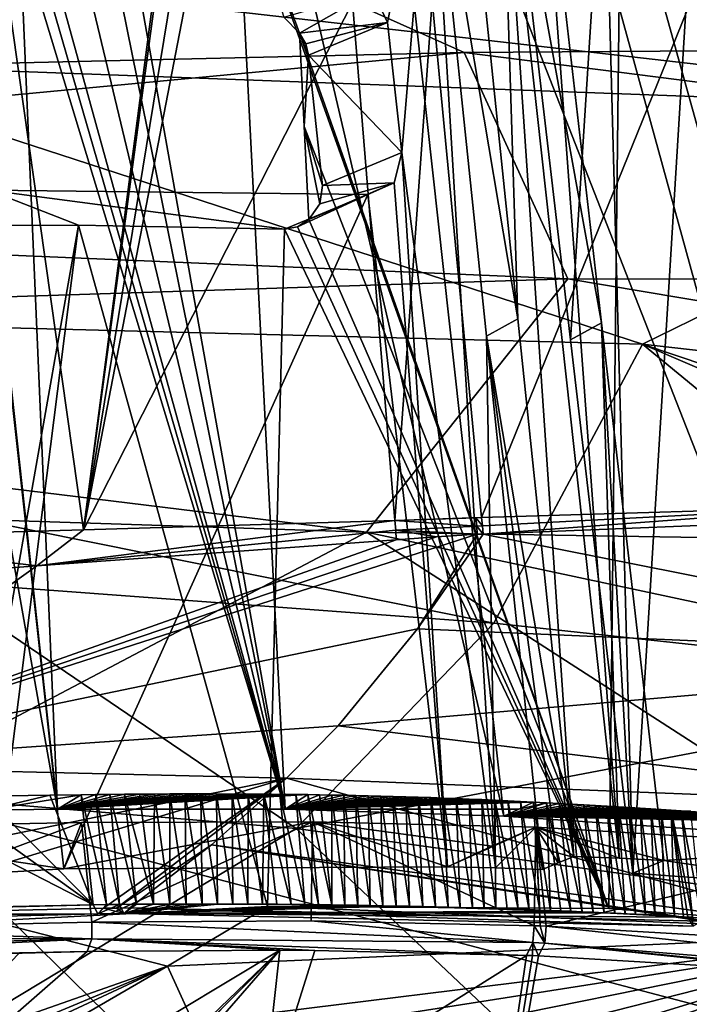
# Model space of a CAD drawing. Header units: metres. Extents: x -147 to 294, y -23 to 81.
# Tile 648 of 656: x 265.6 to 273.05, y 32.37 to 43.32. Entities that reach past the tile are written whole.
import ezdxf

# ---------------------------------------------------------------- set-up
doc = ezdxf.new("R2010")
doc.units = ezdxf.units.M
doc.layers.add('solid_AVA_153', color=7, linetype='CONTINUOUS')

msp = doc.modelspace()

# ---------------------------------------------------------------- linework, layer by layer
at = {"layer": 'solid_AVA_153'}
for points in [[(266.310303, 37.645092, 159.771027), (263.211609, 37.555195, 157.723022), (264.667938, 49.223736, 161.838577)], [(266.310303, 37.645092, 159.771027), (264.667938, 49.223736, 161.838577), (267.832428, 49.266083, 163.583679)], [(266.310303, 37.645092, 159.771027), (268.556244, 49.270004, 163.939896), (269.301392, 43.513416, 162.848495)], [(266.310303, 37.645092, 159.771027), (268.214508, 49.269398, 163.773636), (268.556244, 49.270004, 163.939896)], [(266.310303, 37.645092, 159.771027), (267.876953, 49.26672, 163.606064), (268.214508, 49.269398, 163.773636)], [(266.310303, 37.645092, 159.771027), (267.832428, 49.266083, 163.583679), (267.876953, 49.26672, 163.606064)], [(270.736511, 37.781895, 162.284332), (270.18692, 43.529709, 163.308929), (275.351349, 49.173313, 168.107849)], [(274.948761, 37.909939, 164.90831), (270.736511, 37.781895, 162.284332), (275.351349, 49.173313, 168.107849)], [(263.630219, 47.996777, 165.507172), (266.022217, 34.538788, 162.657822), (264.54776, 47.95269, 165.954849)], [(263.630219, 47.996777, 165.507172), (265.229584, 34.527634, 162.256561), (266.022217, 34.538788, 162.657822)], [(265.6008, 44.269699, 165.378098), (264.54776, 47.95269, 165.954849), (266.022217, 34.538788, 162.657822)], [(266.177155, 47.875252, 166.78244), (266.565613, 44.351818, 165.917023), (268.553253, 34.538704, 164.01767)], [(267.871155, 47.791943, 167.734863), (266.177155, 47.875252, 166.78244), (268.553253, 34.538704, 164.01767)], [(267.871155, 47.791943, 167.734863), (268.553253, 34.538704, 164.01767), (270.983368, 34.461765, 165.508682)], [(267.871155, 47.791943, 167.734863), (270.983368, 34.461765, 165.508682), (269.521637, 47.702869, 168.758911)], [(269.521637, 47.702869, 168.758911), (270.983368, 34.461765, 165.508682), (274.808044, 34.199722, 168.30542)], [(271.128357, 47.602367, 169.855011), (269.521637, 47.702869, 168.758911), (274.808044, 34.199722, 168.30542)], [(272.65274, 47.488773, 170.997635), (271.128357, 47.602367, 169.855011), (274.808044, 34.199722, 168.30542)], [(273.172272, 47.411774, 171.40036), (272.65274, 47.488773, 170.997635), (274.808044, 34.199722, 168.30542)], [(271.141296, 39.992313, 168.276978), (270.170471, 45.737835, 170.205109), (270.520996, 45.974617, 169.75853)], [(271.141296, 39.992313, 168.276978), (270.520996, 45.974617, 169.75853), (270.952148, 45.953449, 170.038574)], [(270.952148, 45.953449, 170.038574), (272.264862, 33.991531, 167.123489), (271.761444, 34.011093, 166.795746)], [(270.952148, 45.953449, 170.038574), (271.379028, 45.930336, 170.324921), (272.264862, 33.991531, 167.123489)], [(270.952148, 45.953449, 170.038574), (271.761444, 34.011093, 166.795746), (271.141296, 39.992313, 168.276978)], [(272.071075, 39.948265, 168.892075), (271.379028, 45.930336, 170.324921), (271.030243, 45.693775, 170.771347)], [(272.071075, 39.948265, 168.892075), (272.264862, 33.991531, 167.123489), (271.379028, 45.930336, 170.324921)], [(269.525848, 43.637554, 169.138153), (270.170471, 45.737835, 170.205109), (269.689667, 43.291874, 169.129852)], [(269.85025, 41.843334, 168.774719), (269.689667, 43.291874, 169.129852), (270.170471, 45.737835, 170.205109)], [(270.889282, 33.883915, 166.919449), (269.85025, 41.843334, 168.774719), (270.170471, 45.737835, 170.205109)], [(270.792542, 39.802109, 168.726212), (270.889282, 33.883915, 166.919449), (270.170471, 45.737835, 170.205109)], [(271.141296, 39.992313, 168.276978), (270.792542, 39.802109, 168.726212), (270.170471, 45.737835, 170.205109)], [(271.723541, 39.758347, 169.340759), (271.030243, 45.693775, 170.771347), (272.098511, 45.626228, 171.528748)], [(272.071075, 39.948265, 168.892075), (271.030243, 45.693775, 170.771347), (271.723541, 39.758347, 169.340759)], [(272.416687, 33.824039, 167.910492), (271.723541, 39.758347, 169.340759), (272.098511, 45.626228, 171.528748)], [(272.416687, 33.824039, 167.910492), (272.098511, 45.626228, 171.528748), (273.136261, 45.545933, 172.326263)], [(273.136261, 45.545933, 172.326263), (272.283264, 45.197777, 173.432587), (273.849609, 42.532215, 173.991501)], [(274.965179, 33.644421, 169.83902), (272.416687, 33.824039, 167.910492), (273.136261, 45.545933, 172.326263)], [(267.885101, 45.441193, 170.46019), (268.711517, 43.171074, 170.313736), (272.150116, 33.432331, 169.83522)], [(272.283264, 45.197777, 173.432587), (267.885101, 45.441193, 170.46019), (272.150116, 33.432331, 169.83522)], [(267.885101, 45.441193, 170.46019), (268.53714, 43.350666, 170.259659), (268.711517, 43.171074, 170.313736)], [(266.098907, 44.949997, 198.096558), (281.537689, 45.22858, 186.588943), (287.445221, 43.073013, 198.27449)], [(272.283264, 45.197777, 173.432587), (272.150116, 33.432331, 169.83522), (275.6297, 33.166115, 172.773361)], [(273.849609, 42.532215, 173.991501), (272.283264, 45.197777, 173.432587), (275.6297, 33.166115, 172.773361)], [(251.412384, 42.512848, 211.586624), (248.56813, 43.452839, 206.372086), (266.098907, 44.949997, 198.096558)], [(251.412384, 42.512848, 211.586624), (266.098907, 44.949997, 198.096558), (270.543976, 42.956482, 208.452499)], [(270.543976, 42.956482, 208.452499), (266.098907, 44.949997, 198.096558), (287.445221, 43.073013, 198.27449)], [(265.6008, 44.269699, 165.378098), (266.022217, 34.538788, 162.657822), (268.553253, 34.538704, 164.01767)], [(265.734009, 44.267395, 165.446899), (265.6008, 44.269699, 165.378098), (268.553253, 34.538704, 164.01767)], [(265.866974, 44.26506, 165.51564), (265.734009, 44.267395, 165.446899), (268.553253, 34.538704, 164.01767)], [(266.214081, 44.308754, 165.712875), (265.866974, 44.26506, 165.51564), (268.553253, 34.538704, 164.01767)], [(266.565613, 44.351818, 165.917023), (266.214081, 44.308754, 165.712875), (268.553253, 34.538704, 164.01767)], [(262.637695, 44.027897, 212.690796), (262.897858, 42.845745, 217.597046), (277.791718, 42.292648, 217.098328)], [(277.445648, 43.65794, 211.315964), (262.637695, 44.027897, 212.690796), (277.791718, 42.292648, 217.098328)], [(269.525848, 43.637554, 169.138153), (268.711517, 43.171074, 170.313736), (268.53714, 43.350666, 170.259659)], [(269.525848, 43.637554, 169.138153), (269.689667, 43.291874, 169.129852), (268.711517, 43.171074, 170.313736)], [(266.310303, 37.645092, 159.771027), (269.301392, 43.513416, 162.848495), (269.770874, 37.749084, 161.761917)], [(269.770874, 37.749084, 161.761917), (269.301392, 43.513416, 162.848495), (270.18692, 43.529709, 163.308929)], [(269.770874, 37.749084, 161.761917), (270.18692, 43.529709, 163.308929), (270.736511, 37.781895, 162.284332)], [(268.780212, 43.054535, 170.297958), (268.711517, 43.171074, 170.313736), (269.689667, 43.291874, 169.129852)], [(268.780212, 43.054535, 170.297958), (269.689667, 43.291874, 169.129852), (268.812653, 42.928055, 170.271927)], [(268.812653, 42.928055, 170.271927), (269.689667, 43.291874, 169.129852), (269.85025, 41.843334, 168.774719)], [(268.711517, 43.171074, 170.313736), (268.763, 42.133595, 170.054932), (272.150116, 33.432331, 169.83522)], [(268.812653, 42.928055, 170.271927), (268.763, 42.133595, 170.054932), (268.711517, 43.171074, 170.313736)], [(268.780212, 43.054535, 170.297958), (268.812653, 42.928055, 170.271927), (268.711517, 43.171074, 170.313736)], [(270.543976, 42.956482, 208.452499), (287.445221, 43.073013, 198.27449), (290.450378, 40.424461, 210.748306)], [(252.491058, 41.252453, 217.367004), (251.412384, 42.512848, 211.586624), (270.543976, 42.956482, 208.452499)], [(252.491058, 41.252453, 217.367004), (270.543976, 42.956482, 208.452499), (271.697113, 40.438423, 219.5569)], [(271.697113, 40.438423, 219.5569), (270.543976, 42.956482, 208.452499), (290.450378, 40.424461, 210.748306)], [(262.897858, 42.845745, 217.597046), (252.940598, 40.216789, 227.100388), (272.52478, 39.712151, 228.336533)], [(277.791718, 42.292648, 217.098328), (262.897858, 42.845745, 217.597046), (272.52478, 39.712151, 228.336533)], [(268.965515, 41.476315, 169.926849), (268.763, 42.133595, 170.054932), (268.812653, 42.928055, 170.271927)], [(268.965515, 41.476315, 169.926849), (268.812653, 42.928055, 170.271927), (269.85025, 41.843334, 168.774719)], [(277.791718, 42.292648, 217.098328), (272.52478, 39.712151, 228.336533), (292.013855, 37.500858, 230.399857)], [(268.763, 42.133595, 170.054932), (268.814392, 41.097034, 169.796356), (272.150116, 33.432331, 169.83522)], [(268.938232, 41.273758, 169.868439), (268.814392, 41.097034, 169.796356), (268.763, 42.133595, 170.054932)], [(268.938232, 41.273758, 169.868439), (268.763, 42.133595, 170.054932), (268.965515, 41.476315, 169.926849)], [(268.965515, 41.476315, 169.926849), (269.85025, 41.843334, 168.774719), (269.762482, 41.507389, 168.616043)], [(269.762482, 41.507389, 168.616043), (269.85025, 41.843334, 168.774719), (270.357941, 33.896667, 166.600418)], [(270.889282, 33.883915, 166.919449), (270.357941, 33.896667, 166.600418), (269.85025, 41.843334, 168.774719)], [(265.254761, 41.425621, 166.322861), (266.090851, 33.8741, 164.468353), (261.622437, 33.615761, 162.945496)], [(265.254761, 41.425621, 166.322861), (263.878601, 41.024368, 167.401306), (266.255219, 41.034382, 168.412003)], [(265.254761, 41.425621, 166.322861), (269.471039, 41.375759, 168.400391), (266.090851, 33.8741, 164.468353)], [(265.254761, 41.425621, 166.322861), (266.255219, 41.034382, 168.412003), (268.544037, 40.991222, 169.607498)], [(265.254761, 41.425621, 166.322861), (268.544037, 40.991222, 169.607498), (269.471039, 41.375759, 168.400391)], [(269.471039, 41.375759, 168.400391), (268.814392, 41.097034, 169.796356), (269.762482, 41.507389, 168.616043)], [(268.938232, 41.273758, 169.868439), (269.762482, 41.507389, 168.616043), (268.814392, 41.097034, 169.796356)], [(268.938232, 41.273758, 169.868439), (268.965515, 41.476315, 169.926849), (269.762482, 41.507389, 168.616043)], [(269.471039, 41.375759, 168.400391), (269.762482, 41.507389, 168.616043), (270.357941, 33.896667, 166.600418)], [(269.471039, 41.375759, 168.400391), (270.357941, 33.896667, 166.600418), (266.090851, 33.8741, 164.468353)], [(269.471039, 41.375759, 168.400391), (268.544037, 40.991222, 169.607498), (268.691101, 41.016041, 169.700623)], [(269.471039, 41.375759, 168.400391), (268.691101, 41.016041, 169.700623), (268.814392, 41.097034, 169.796356)], [(251.698578, 39.795033, 223.147369), (252.491058, 41.252453, 217.367004), (271.697113, 40.438423, 219.5569)], [(268.814392, 41.097034, 169.796356), (268.691101, 41.016041, 169.700623), (272.150116, 33.432331, 169.83522)], [(266.255219, 41.034382, 168.412003), (263.878601, 41.024368, 167.401306), (265.100067, 34.508675, 166.189301)], [(266.255219, 41.034382, 168.412003), (265.100067, 34.508675, 166.189301), (265.272156, 33.295189, 165.94281)], [(266.255219, 41.034382, 168.412003), (265.272156, 33.295189, 165.94281), (268.355988, 33.456051, 167.427063)], [(268.544037, 40.991222, 169.607498), (266.255219, 41.034382, 168.412003), (268.355988, 33.456051, 167.427063)], [(268.544037, 40.991222, 169.607498), (268.355988, 33.456051, 167.427063), (272.150116, 33.432331, 169.83522)], [(268.691101, 41.016041, 169.700623), (268.544037, 40.991222, 169.607498), (272.150116, 33.432331, 169.83522)], [(251.698578, 39.795033, 223.147369), (271.697113, 40.438423, 219.5569), (269.455597, 37.62022, 230.420212)], [(269.455597, 37.62022, 230.420212), (271.697113, 40.438423, 219.5569), (290.434509, 37.287048, 223.940506)], [(271.697113, 40.438423, 219.5569), (290.450378, 40.424461, 210.748306), (290.434509, 37.287048, 223.940506)], [(252.940598, 40.216789, 227.100388), (264.626526, 37.07069, 238.026199), (270.873413, 36.605713, 239.222397)], [(272.52478, 39.712151, 228.336533), (252.940598, 40.216789, 227.100388), (270.873413, 36.605713, 239.222397)], [(271.141296, 39.992313, 168.276978), (271.761444, 34.011093, 166.795746), (270.792542, 39.802109, 168.726212)], [(272.071075, 39.948265, 168.892075), (271.723541, 39.758347, 169.340759), (272.416687, 33.824039, 167.910492)], [(272.071075, 39.948265, 168.892075), (272.416687, 33.824039, 167.910492), (272.762909, 33.967567, 167.45961)], [(272.071075, 39.948265, 168.892075), (272.762909, 33.967567, 167.45961), (272.264862, 33.991531, 167.123489)], [(249.112534, 38.283241, 228.361938), (251.698578, 39.795033, 223.147369), (269.455597, 37.62022, 230.420212)], [(270.792542, 39.802109, 168.726212), (271.41452, 33.867214, 167.247559), (270.889282, 33.883915, 166.919449)], [(271.587982, 33.939156, 167.021652), (271.41452, 33.867214, 167.247559), (270.792542, 39.802109, 168.726212)], [(271.587982, 33.939156, 167.021652), (270.792542, 39.802109, 168.726212), (271.761444, 34.011093, 166.795746)], [(272.52478, 39.712151, 228.336533), (270.873413, 36.605713, 239.222397), (277.120209, 35.933746, 240.640335)], [(272.52478, 39.712151, 228.336533), (277.120209, 35.933746, 240.640335), (283.359528, 35.053459, 242.280502)], [(272.52478, 39.712151, 228.336533), (283.359528, 35.053459, 242.280502), (289.587585, 33.963116, 244.144104)], [(272.52478, 39.712151, 228.336533), (289.587585, 33.963116, 244.144104), (292.013855, 37.500858, 230.399857)], [(249.112534, 38.283241, 228.361938), (269.455597, 37.62022, 230.420212), (264.019104, 34.753017, 240.074326)], [(270.746582, 37.690823, 162.27446), (270.736511, 37.781895, 162.284332), (274.948761, 37.909939, 164.90831)], [(270.746582, 37.690823, 162.27446), (274.948761, 37.909939, 164.90831), (270.753052, 37.598976, 162.271378)], [(270.753052, 37.598976, 162.271378), (274.948761, 37.909939, 164.90831), (275.172516, 37.773861, 165.049515)], [(266.310303, 37.645092, 159.771027), (269.770874, 37.749084, 161.761917), (265.79071, 37.243969, 159.438339)], [(269.781189, 37.642761, 161.750275), (265.79071, 37.243969, 159.438339), (269.770874, 37.749084, 161.761917)], [(270.216644, 37.764019, 162.004425), (269.770874, 37.749084, 161.761917), (270.736511, 37.781895, 162.284332)], [(269.770874, 37.749084, 161.761917), (270.673279, 37.779209, 162.250336), (270.682098, 37.687996, 162.239792)], [(270.216644, 37.764019, 162.004425), (270.673279, 37.779209, 162.250336), (269.770874, 37.749084, 161.761917)], [(269.781189, 37.642761, 161.750275), (269.770874, 37.749084, 161.761917), (270.682098, 37.687996, 162.239792)], [(269.781189, 37.642761, 161.750275), (270.682098, 37.687996, 162.239792), (270.687347, 37.595978, 162.236038)], [(270.216644, 37.764019, 162.004425), (270.736511, 37.781895, 162.284332), (270.673279, 37.779209, 162.250336)], [(270.673279, 37.779209, 162.250336), (270.736511, 37.781895, 162.284332), (270.746582, 37.690823, 162.27446)], [(270.682098, 37.687996, 162.239792), (270.673279, 37.779209, 162.250336), (270.746582, 37.690823, 162.27446)], [(270.682098, 37.687996, 162.239792), (270.746582, 37.690823, 162.27446), (270.753052, 37.598976, 162.271378)], [(270.682098, 37.687996, 162.239792), (270.753052, 37.598976, 162.271378), (270.687347, 37.595978, 162.236038)], [(270.753052, 37.598976, 162.271378), (275.172516, 37.773861, 165.049515), (277.745636, 36.209484, 167.23291)], [(270.687347, 37.595978, 162.236038), (270.024719, 36.543388, 161.954956), (262.695007, 35.024624, 158.345932)], [(270.2341, 37.56596, 161.991531), (270.687347, 37.595978, 162.236038), (262.695007, 35.024624, 158.345932)], [(266.310303, 37.645092, 159.771027), (265.79071, 37.243969, 159.438339), (263.211609, 37.555195, 157.723022)], [(264.019104, 34.753017, 240.074326), (269.455597, 37.62022, 230.420212), (280.698456, 30.365997, 248.744644)], [(269.781189, 37.642761, 161.750275), (269.787109, 37.535503, 161.748123), (265.79071, 37.243969, 159.438339)], [(269.455597, 37.62022, 230.420212), (290.434509, 37.287048, 223.940506), (287.130859, 33.843777, 236.962982)], [(269.455597, 37.62022, 230.420212), (287.130859, 33.843777, 236.962982), (280.698456, 30.365997, 248.744644)], [(269.781189, 37.642761, 161.750275), (270.687347, 37.595978, 162.236038), (270.2341, 37.56596, 161.991531)], [(269.781189, 37.642761, 161.750275), (270.2341, 37.56596, 161.991531), (269.787109, 37.535503, 161.748123)], [(270.753052, 37.598976, 162.271378), (270.024719, 36.543388, 161.954956), (270.687347, 37.595978, 162.236038)], [(270.753052, 37.598976, 162.271378), (277.745636, 36.209484, 167.23291), (270.024719, 36.543388, 161.954956)], [(263.211609, 37.555195, 157.723022), (265.79071, 37.243969, 159.438339), (262.164459, 36.96299, 156.98555)], [(269.787109, 37.535503, 161.748123), (270.2341, 37.56596, 161.991531), (262.695007, 35.024624, 158.345932)], [(265.79071, 37.243969, 159.438339), (269.787109, 37.535503, 161.748123), (262.695007, 35.024624, 158.345932)], [(262.164459, 36.96299, 156.98555), (265.79071, 37.243969, 159.438339), (262.695007, 35.024624, 158.345932)], [(264.626526, 37.07069, 238.026199), (259.963379, 35.053902, 244.19957), (268.675964, 34.322361, 246.513168)], [(270.873413, 36.605713, 239.222397), (264.626526, 37.07069, 238.026199), (268.675964, 34.322361, 246.513168)], [(277.120209, 35.933746, 240.640335), (270.873413, 36.605713, 239.222397), (268.675964, 34.322361, 246.513168)], [(270.024719, 36.543388, 161.954956), (269.141144, 35.463627, 161.797852), (262.695007, 35.024624, 158.345932)], [(277.745636, 36.209484, 167.23291), (269.141144, 35.463627, 161.797852), (270.024719, 36.543388, 161.954956)], [(277.745636, 36.209484, 167.23291), (276.427643, 34.571594, 166.94696), (269.141144, 35.463627, 161.797852)], [(277.120209, 35.933746, 240.640335), (268.675964, 34.322361, 246.513168), (277.368591, 33.119064, 249.48793)], [(269.141144, 35.463627, 161.797852), (268.56781, 34.882168, 161.757584), (262.695007, 35.024624, 158.345932)], [(276.427643, 34.571594, 166.94696), (268.56781, 34.882168, 161.757584), (269.141144, 35.463627, 161.797852)], [(268.675964, 34.322361, 246.513168), (259.963379, 35.053902, 244.19957), (264.808655, 31.988541, 253.197067)], [(262.695007, 35.024624, 158.345932), (268.56781, 34.882168, 161.757584), (260.737396, 33.281338, 158.398697)], [(268.56781, 34.882168, 161.757584), (263.549347, 33.365528, 160.039902), (260.737396, 33.281338, 158.398697)], [(268.56781, 34.882168, 161.757584), (266.532288, 33.43507, 161.596832), (263.549347, 33.365528, 160.039902)], [(268.56781, 34.882168, 161.757584), (266.677551, 33.437508, 161.670013), (266.532288, 33.43507, 161.596832)], [(268.56781, 34.882168, 161.757584), (267.731262, 34.139324, 161.738846), (266.677551, 33.437508, 161.670013)], [(274.697998, 33.19257, 166.740173), (267.731262, 34.139324, 161.738846), (268.56781, 34.882168, 161.757584)], [(276.427643, 34.571594, 166.94696), (274.697998, 33.19257, 166.740173), (268.56781, 34.882168, 161.757584)], [(255.872147, 32.092327, 247.658936), (264.019104, 34.753017, 240.074326), (271.789124, 27.141289, 258.364349)], [(264.019104, 34.753017, 240.074326), (280.698456, 30.365997, 248.744644), (271.789124, 27.141289, 258.364349)], [(263.391235, 33.409111, 160.238235), (266.418304, 33.475216, 161.822052), (264.095612, 34.663628, 160.995499)], [(264.095612, 34.663628, 160.995499), (266.418304, 33.475216, 161.822052), (264.736145, 34.675198, 161.332428)], [(264.736145, 34.675198, 161.332428), (266.418304, 33.475216, 161.822052), (265.21228, 34.683167, 161.578903)], [(265.21228, 34.683167, 161.578903), (266.418304, 33.475216, 161.822052), (265.936493, 34.694199, 161.948044)], [(265.21228, 34.683167, 161.578903), (265.936493, 34.694199, 161.948044), (265.229584, 34.527634, 162.256561)], [(265.229584, 34.527634, 162.256561), (266.284119, 34.699005, 162.123062), (266.022217, 34.538788, 162.657822)], [(265.936493, 34.694199, 161.948044), (266.284119, 34.699005, 162.123062), (265.229584, 34.527634, 162.256561)], [(265.936493, 34.694199, 161.948044), (266.418304, 33.475216, 161.822052), (266.284119, 34.699005, 162.123062)], [(267.613739, 34.707516, 162.813858), (267.788086, 34.707218, 162.908096), (266.022217, 34.538788, 162.657822)], [(267.440826, 34.707481, 162.721268), (267.613739, 34.707516, 162.813858), (266.022217, 34.538788, 162.657822)], [(267.269562, 34.707127, 162.630371), (267.440826, 34.707481, 162.721268), (266.022217, 34.538788, 162.657822)], [(267.788086, 34.707218, 162.908096), (267.963531, 34.706596, 163.003815), (266.022217, 34.538788, 162.657822)], [(267.100067, 34.706463, 162.541229), (267.269562, 34.707127, 162.630371), (266.022217, 34.538788, 162.657822)], [(267.963531, 34.706596, 163.003815), (268.139313, 34.705692, 163.100632), (266.022217, 34.538788, 162.657822)], [(266.932465, 34.705505, 162.453873), (267.100067, 34.706463, 162.541229), (266.022217, 34.538788, 162.657822)], [(268.139313, 34.705692, 163.100632), (268.315643, 34.704468, 163.198669), (266.022217, 34.538788, 162.657822)], [(266.766937, 34.704269, 162.368332), (266.932465, 34.705505, 162.453873), (266.022217, 34.538788, 162.657822)], [(268.315643, 34.704468, 163.198669), (268.492706, 34.702892, 163.298065), (266.022217, 34.538788, 162.657822)], [(266.603638, 34.702763, 162.284668), (266.766937, 34.704269, 162.368332), (266.022217, 34.538788, 162.657822)], [(268.492706, 34.702892, 163.298065), (268.670837, 34.700924, 163.398987), (266.022217, 34.538788, 162.657822)], [(266.442627, 34.701004, 162.202896), (266.603638, 34.702763, 162.284668), (266.022217, 34.538788, 162.657822)], [(266.442627, 34.701004, 162.202896), (266.022217, 34.538788, 162.657822), (266.284119, 34.699005, 162.123062)], [(268.670837, 34.700924, 163.398987), (268.802856, 34.699203, 163.474426), (266.022217, 34.538788, 162.657822)], [(268.802856, 34.699203, 163.474426), (268.553253, 34.538704, 164.01767), (266.022217, 34.538788, 162.657822)], [(266.563782, 33.477531, 161.895447), (266.442627, 34.701004, 162.202896), (266.284119, 34.699005, 162.123062)], [(266.418304, 33.475216, 161.822052), (266.563782, 33.477531, 161.895447), (266.284119, 34.699005, 162.123062)], [(266.709015, 33.478992, 161.969086), (266.603638, 34.702763, 162.284668), (266.442627, 34.701004, 162.202896)], [(266.563782, 33.477531, 161.895447), (266.709015, 33.478992, 161.969086), (266.442627, 34.701004, 162.202896)], [(266.899963, 33.480244, 162.066666), (266.766937, 34.704269, 162.368332), (266.603638, 34.702763, 162.284668)], [(266.709015, 33.478992, 161.969086), (266.899963, 33.480244, 162.066666), (266.603638, 34.702763, 162.284668)], [(267.08728, 33.481182, 162.163361), (266.932465, 34.705505, 162.453873), (266.766937, 34.704269, 162.368332)], [(266.899963, 33.480244, 162.066666), (267.08728, 33.481182, 162.163361), (266.766937, 34.704269, 162.368332)], [(267.08728, 33.481182, 162.163361), (267.100067, 34.706463, 162.541229), (266.932465, 34.705505, 162.453873)], [(267.08728, 33.481182, 162.163361), (267.270996, 33.481823, 162.259186), (267.100067, 34.706463, 162.541229)], [(267.270996, 33.481823, 162.259186), (267.269562, 34.707127, 162.630371), (267.100067, 34.706463, 162.541229)], [(267.451202, 33.482178, 162.354095), (267.440826, 34.707481, 162.721268), (267.269562, 34.707127, 162.630371)], [(267.270996, 33.481823, 162.259186), (267.451202, 33.482178, 162.354095), (267.269562, 34.707127, 162.630371)], [(267.62796, 33.482262, 162.448074), (267.613739, 34.707516, 162.813858), (267.440826, 34.707481, 162.721268)], [(267.451202, 33.482178, 162.354095), (267.62796, 33.482262, 162.448074), (267.440826, 34.707481, 162.721268)], [(267.80127, 33.48209, 162.541107), (267.788086, 34.707218, 162.908096), (267.613739, 34.707516, 162.813858)], [(267.62796, 33.482262, 162.448074), (267.80127, 33.48209, 162.541107), (267.613739, 34.707516, 162.813858)], [(267.971191, 33.481674, 162.633194), (267.963531, 34.706596, 163.003815), (267.788086, 34.707218, 162.908096)], [(267.80127, 33.48209, 162.541107), (267.971191, 33.481674, 162.633194), (267.788086, 34.707218, 162.908096)], [(268.137787, 33.481056, 162.724319), (268.139313, 34.705692, 163.100632), (267.963531, 34.706596, 163.003815)], [(267.971191, 33.481674, 162.633194), (268.137787, 33.481056, 162.724319), (267.963531, 34.706596, 163.003815)], [(268.137787, 33.481056, 162.724319), (268.301117, 33.480228, 162.814468), (268.139313, 34.705692, 163.100632)], [(268.301117, 33.480228, 162.814468), (268.315643, 34.704468, 163.198669), (268.139313, 34.705692, 163.100632)], [(268.301117, 33.480228, 162.814468), (268.461212, 33.479191, 162.90361), (268.315643, 34.704468, 163.198669)], [(268.618164, 33.477936, 162.991745), (268.492706, 34.702892, 163.298065), (268.315643, 34.704468, 163.198669)], [(268.461212, 33.479191, 162.90361), (268.618164, 33.477936, 162.991745), (268.315643, 34.704468, 163.198669)], [(268.772034, 33.47646, 163.078888), (268.670837, 34.700924, 163.398987), (268.492706, 34.702892, 163.298065)], [(268.618164, 33.477936, 162.991745), (268.772034, 33.47646, 163.078888), (268.492706, 34.702892, 163.298065)], [(268.802856, 34.699203, 163.474426), (268.935669, 34.697227, 163.550842), (268.553253, 34.538704, 164.01767)], [(268.935669, 34.697227, 163.550842), (269.069366, 34.694984, 163.628281), (268.553253, 34.538704, 164.01767)], [(269.069366, 34.694984, 163.628281), (269.203979, 34.692455, 163.706848), (268.553253, 34.538704, 164.01767)], [(269.203979, 34.692455, 163.706848), (269.339661, 34.689625, 163.78656), (268.553253, 34.538704, 164.01767)], [(269.339661, 34.689625, 163.78656), (269.476471, 34.686474, 163.867508), (268.553253, 34.538704, 164.01767)], [(269.476471, 34.686474, 163.867508), (269.614349, 34.682995, 163.949661), (268.553253, 34.538704, 164.01767)], [(269.614349, 34.682995, 163.949661), (269.75296, 34.679222, 164.032837), (268.553253, 34.538704, 164.01767)], [(269.75296, 34.679222, 164.032837), (269.892212, 34.675152, 164.116989), (268.553253, 34.538704, 164.01767)], [(269.892212, 34.675152, 164.116989), (270.032074, 34.670788, 164.202148), (268.553253, 34.538704, 164.01767)], [(270.032074, 34.670788, 164.202148), (270.172577, 34.666122, 164.288269), (268.553253, 34.538704, 164.01767)], [(270.172577, 34.666122, 164.288269), (270.313629, 34.661152, 164.375366), (268.553253, 34.538704, 164.01767)], [(270.313629, 34.661152, 164.375366), (270.455261, 34.655869, 164.463455), (268.553253, 34.538704, 164.01767)], [(270.455261, 34.655869, 164.463455), (270.597382, 34.650272, 164.552505), (268.553253, 34.538704, 164.01767)], [(270.597382, 34.650272, 164.552505), (270.740021, 34.64436, 164.642532), (268.553253, 34.538704, 164.01767)], [(270.740021, 34.64436, 164.642532), (270.883118, 34.638123, 164.733536), (268.553253, 34.538704, 164.01767)], [(270.883118, 34.638123, 164.733536), (271.026703, 34.631561, 164.825516), (268.553253, 34.538704, 164.01767)], [(271.026703, 34.631561, 164.825516), (271.170746, 34.624672, 164.918488), (268.553253, 34.538704, 164.01767)], [(271.170746, 34.624672, 164.918488), (271.315521, 34.614834, 165.011841), (268.553253, 34.538704, 164.01767)], [(268.922913, 33.474754, 163.165054), (268.802856, 34.699203, 163.474426), (268.670837, 34.700924, 163.398987)], [(268.772034, 33.47646, 163.078888), (268.922913, 33.474754, 163.165054), (268.670837, 34.700924, 163.398987)], [(269.070984, 33.472816, 163.25029), (268.935669, 34.697227, 163.550842), (268.802856, 34.699203, 163.474426)], [(268.922913, 33.474754, 163.165054), (269.070984, 33.472816, 163.25029), (268.802856, 34.699203, 163.474426)], [(269.070984, 33.472816, 163.25029), (269.069366, 34.694984, 163.628281), (268.935669, 34.697227, 163.550842)], [(269.216339, 33.470657, 163.334625), (269.203979, 34.692455, 163.706848), (269.069366, 34.694984, 163.628281)], [(269.070984, 33.472816, 163.25029), (269.216339, 33.470657, 163.334625), (269.069366, 34.694984, 163.628281)], [(269.359009, 33.468311, 163.418045), (269.339661, 34.689625, 163.78656), (269.203979, 34.692455, 163.706848)], [(269.216339, 33.470657, 163.334625), (269.359009, 33.468311, 163.418045), (269.203979, 34.692455, 163.706848)], [(269.498993, 33.46582, 163.500549), (269.476471, 34.686474, 163.867508), (269.339661, 34.689625, 163.78656)], [(269.359009, 33.468311, 163.418045), (269.498993, 33.46582, 163.500549), (269.339661, 34.689625, 163.78656)], [(269.636383, 33.463215, 163.582123), (269.614349, 34.682995, 163.949661), (269.476471, 34.686474, 163.867508)], [(269.498993, 33.46582, 163.500549), (269.636383, 33.463215, 163.582123), (269.476471, 34.686474, 163.867508)], [(269.787811, 33.460186, 163.672775), (269.75296, 34.679222, 164.032837), (269.614349, 34.682995, 163.949661)], [(269.636383, 33.463215, 163.582123), (269.787811, 33.460186, 163.672775), (269.614349, 34.682995, 163.949661)], [(269.936035, 33.457108, 163.762253), (269.892212, 34.675152, 164.116989), (269.75296, 34.679222, 164.032837)], [(269.787811, 33.460186, 163.672775), (269.936035, 33.457108, 163.762253), (269.75296, 34.679222, 164.032837)], [(270.081268, 33.453987, 163.850662), (270.032074, 34.670788, 164.202148), (269.892212, 34.675152, 164.116989)], [(269.936035, 33.457108, 163.762253), (270.081268, 33.453987, 163.850662), (269.892212, 34.675152, 164.116989)], [(270.223633, 33.450798, 163.937973), (270.172577, 34.666122, 164.288269), (270.032074, 34.670788, 164.202148)], [(270.081268, 33.453987, 163.850662), (270.223633, 33.450798, 163.937973), (270.032074, 34.670788, 164.202148)], [(270.363129, 33.447502, 164.0242), (270.313629, 34.661152, 164.375366), (270.172577, 34.666122, 164.288269)], [(270.223633, 33.450798, 163.937973), (270.363129, 33.447502, 164.0242), (270.172577, 34.666122, 164.288269)], [(270.499817, 33.444057, 164.109314), (270.455261, 34.655869, 164.463455), (270.313629, 34.661152, 164.375366)], [(270.363129, 33.447502, 164.0242), (270.499817, 33.444057, 164.109314), (270.313629, 34.661152, 164.375366)], [(270.633789, 33.440437, 164.193298), (270.597382, 34.650272, 164.552505), (270.455261, 34.655869, 164.463455)], [(270.499817, 33.444057, 164.109314), (270.633789, 33.440437, 164.193298), (270.455261, 34.655869, 164.463455)], [(270.765076, 33.436646, 164.276199), (270.740021, 34.64436, 164.642532), (270.597382, 34.650272, 164.552505)], [(270.633789, 33.440437, 164.193298), (270.765076, 33.436646, 164.276199), (270.597382, 34.650272, 164.552505)], [(270.89386, 33.432735, 164.358063), (270.883118, 34.638123, 164.733536), (270.740021, 34.64436, 164.642532)], [(270.765076, 33.436646, 164.276199), (270.89386, 33.432735, 164.358063), (270.740021, 34.64436, 164.642532)], [(271.144043, 33.424549, 164.518723), (271.026703, 34.631561, 164.825516), (270.883118, 34.638123, 164.733536)], [(271.020172, 33.428707, 164.438904), (271.144043, 33.424549, 164.518723), (270.883118, 34.638123, 164.733536)], [(270.89386, 33.432735, 164.358063), (271.020172, 33.428707, 164.438904), (270.883118, 34.638123, 164.733536)], [(271.265533, 33.420261, 164.597488), (271.170746, 34.624672, 164.918488), (271.026703, 34.631561, 164.825516)], [(271.144043, 33.424549, 164.518723), (271.265533, 33.420261, 164.597488), (271.026703, 34.631561, 164.825516)], [(271.384705, 33.415825, 164.675232), (271.315521, 34.614834, 165.011841), (271.170746, 34.624672, 164.918488)], [(271.265533, 33.420261, 164.597488), (271.384705, 33.415825, 164.675232), (271.170746, 34.624672, 164.918488)], [(268.553253, 34.538704, 164.01767), (271.315521, 34.614834, 165.011841), (271.14978, 34.538464, 165.259735)], [(268.553253, 34.538704, 164.01767), (271.14978, 34.538464, 165.259735), (270.983368, 34.461765, 165.508682)], [(271.459076, 34.607544, 165.106125), (270.983368, 34.461765, 165.508682), (271.14978, 34.538464, 165.259735)], [(271.459076, 34.607544, 165.106125), (271.59967, 34.600258, 165.199051), (270.983368, 34.461765, 165.508682)], [(271.59967, 34.600258, 165.199051), (271.737244, 34.592983, 165.290619), (270.983368, 34.461765, 165.508682)], [(271.737244, 34.592983, 165.290619), (271.871857, 34.585716, 165.380814), (270.983368, 34.461765, 165.508682)], [(271.871857, 34.585716, 165.380814), (272.003479, 34.578457, 165.469666), (270.983368, 34.461765, 165.508682)], [(272.003479, 34.578457, 165.469666), (272.131897, 34.571198, 165.557083), (270.983368, 34.461765, 165.508682)], [(272.131897, 34.571198, 165.557083), (272.257294, 34.563942, 165.643143), (270.983368, 34.461765, 165.508682)], [(272.257294, 34.563942, 165.643143), (272.379883, 34.556709, 165.727905), (270.983368, 34.461765, 165.508682)], [(272.379883, 34.556709, 165.727905), (272.499908, 34.5495, 165.811401), (270.983368, 34.461765, 165.508682)], [(272.499908, 34.5495, 165.811401), (272.617493, 34.542324, 165.893661), (270.983368, 34.461765, 165.508682)], [(272.617493, 34.542324, 165.893661), (272.732269, 34.535168, 165.97464), (270.983368, 34.461765, 165.508682)], [(272.732269, 34.535168, 165.97464), (272.844513, 34.528038, 166.054337), (270.983368, 34.461765, 165.508682)], [(272.844513, 34.528038, 166.054337), (272.954346, 34.520943, 166.132858), (270.983368, 34.461765, 165.508682)], [(272.954346, 34.520943, 166.132858), (273.062012, 34.513889, 166.21022), (270.983368, 34.461765, 165.508682)], [(273.062012, 34.513889, 166.21022), (273.167389, 34.50687, 166.286423), (270.983368, 34.461765, 165.508682)], [(273.167389, 34.50687, 166.286423), (273.270355, 34.499889, 166.36142), (270.983368, 34.461765, 165.508682)], [(271.14978, 34.538464, 165.259735), (271.315521, 34.614834, 165.011841), (271.459076, 34.607544, 165.106125)], [(271.501617, 33.411198, 164.751953), (271.459076, 34.607544, 165.106125), (271.315521, 34.614834, 165.011841)], [(271.384705, 33.415825, 164.675232), (271.501617, 33.411198, 164.751953), (271.315521, 34.614834, 165.011841)], [(271.729065, 33.401482, 164.902466), (271.59967, 34.600258, 165.199051), (271.459076, 34.607544, 165.106125)], [(271.616394, 33.406391, 164.827698), (271.729065, 33.401482, 164.902466), (271.459076, 34.607544, 165.106125)], [(271.501617, 33.411198, 164.751953), (271.616394, 33.406391, 164.827698), (271.459076, 34.607544, 165.106125)], [(271.855255, 33.395855, 164.986801), (271.737244, 34.592983, 165.290619), (271.59967, 34.600258, 165.199051)], [(271.729065, 33.401482, 164.902466), (271.855255, 33.395855, 164.986801), (271.59967, 34.600258, 165.199051)], [(271.97879, 33.390316, 165.069946), (271.871857, 34.585716, 165.380814), (271.737244, 34.592983, 165.290619)], [(271.855255, 33.395855, 164.986801), (271.97879, 33.390316, 165.069946), (271.737244, 34.592983, 165.290619)], [(272.09967, 33.384983, 165.151962), (272.003479, 34.578457, 165.469666), (271.871857, 34.585716, 165.380814)], [(271.97879, 33.390316, 165.069946), (272.09967, 33.384983, 165.151962), (271.871857, 34.585716, 165.380814)], [(272.218079, 33.379871, 165.23288), (272.131897, 34.571198, 165.557083), (272.003479, 34.578457, 165.469666)], [(272.09967, 33.384983, 165.151962), (272.218079, 33.379871, 165.23288), (272.003479, 34.578457, 165.469666)], [(272.334015, 33.374844, 165.312714), (272.257294, 34.563942, 165.643143), (272.131897, 34.571198, 165.557083)], [(272.218079, 33.379871, 165.23288), (272.334015, 33.374844, 165.312714), (272.131897, 34.571198, 165.557083)], [(272.447601, 33.369762, 165.391418), (272.379883, 34.556709, 165.727905), (272.257294, 34.563942, 165.643143)], [(272.334015, 33.374844, 165.312714), (272.447601, 33.369762, 165.391418), (272.257294, 34.563942, 165.643143)], [(272.558899, 33.364491, 165.468979), (272.499908, 34.5495, 165.811401), (272.379883, 34.556709, 165.727905)], [(272.447601, 33.369762, 165.391418), (272.558899, 33.364491, 165.468979), (272.379883, 34.556709, 165.727905)], [(272.667999, 33.35891, 165.545395), (272.617493, 34.542324, 165.893661), (272.499908, 34.5495, 165.811401)], [(272.558899, 33.364491, 165.468979), (272.667999, 33.35891, 165.545395), (272.499908, 34.5495, 165.811401)], [(272.774963, 33.353039, 165.620697), (272.732269, 34.535168, 165.97464), (272.617493, 34.542324, 165.893661)], [(272.667999, 33.35891, 165.545395), (272.774963, 33.353039, 165.620697), (272.617493, 34.542324, 165.893661)], [(272.879852, 33.347019, 165.694901), (272.844513, 34.528038, 166.054337), (272.732269, 34.535168, 165.97464)], [(272.774963, 33.353039, 165.620697), (272.879852, 33.347019, 165.694901), (272.732269, 34.535168, 165.97464)], [(273.083435, 33.335022, 165.840286), (272.954346, 34.520943, 166.132858), (272.844513, 34.528038, 166.054337)], [(273.030426, 33.338146, 165.802261), (273.083435, 33.335022, 165.840286), (272.844513, 34.528038, 166.054337)], [(272.982635, 33.340969, 165.768097), (273.030426, 33.338146, 165.802261), (272.844513, 34.528038, 166.054337)], [(272.879852, 33.347019, 165.694901), (272.982635, 33.340969, 165.768097), (272.844513, 34.528038, 166.054337)], [(273.182251, 33.329296, 165.91156), (273.062012, 34.513889, 166.21022), (272.954346, 34.520943, 166.132858)], [(273.083435, 33.335022, 165.840286), (273.182251, 33.329296, 165.91156), (272.954346, 34.520943, 166.132858)], [(273.270355, 34.499889, 166.36142), (273.371124, 34.492947, 166.435257), (270.983368, 34.461765, 165.508682)], [(273.371124, 34.492947, 166.435257), (273.469849, 34.486053, 166.507996), (270.983368, 34.461765, 165.508682)], [(273.469849, 34.486053, 166.507996), (273.566681, 34.47921, 166.579681), (270.983368, 34.461765, 165.508682)], [(273.566681, 34.47921, 166.579681), (273.661407, 34.472416, 166.650223), (270.983368, 34.461765, 165.508682)], [(273.661407, 34.472416, 166.650223), (273.784515, 34.463425, 166.742584), (270.983368, 34.461765, 165.508682)], [(273.784515, 34.463425, 166.742584), (273.904327, 34.454533, 166.833069), (270.983368, 34.461765, 165.508682)], [(274.754822, 34.387085, 167.493591), (274.808044, 34.199722, 168.30542), (270.983368, 34.461765, 165.508682)], [(274.658081, 34.395145, 167.416824), (274.754822, 34.387085, 167.493591), (270.983368, 34.461765, 165.508682)], [(274.558899, 34.403313, 167.338531), (274.658081, 34.395145, 167.416824), (270.983368, 34.461765, 165.508682)], [(274.457092, 34.411591, 167.258606), (274.558899, 34.403313, 167.338531), (270.983368, 34.461765, 165.508682)], [(274.352417, 34.419971, 167.176971), (274.457092, 34.411591, 167.258606), (270.983368, 34.461765, 165.508682)], [(274.244843, 34.428459, 167.093613), (274.352417, 34.419971, 167.176971), (270.983368, 34.461765, 165.508682)], [(274.134491, 34.43705, 167.008591), (274.244843, 34.428459, 167.093613), (270.983368, 34.461765, 165.508682)], [(274.021057, 34.445744, 166.921768), (274.134491, 34.43705, 167.008591), (270.983368, 34.461765, 165.508682)], [(273.904327, 34.454533, 166.833069), (274.021057, 34.445744, 166.921768), (270.983368, 34.461765, 165.508682)], [(261.622437, 33.615761, 162.945496), (266.090851, 33.8741, 164.468353), (263.018921, 34.326084, 160.571396)], [(263.018921, 34.326084, 160.571396), (266.288635, 34.390312, 162.27597), (263.130646, 33.204964, 160.308594)], [(266.090851, 33.8741, 164.468353), (266.288635, 34.390312, 162.27597), (263.018921, 34.326084, 160.571396)], [(263.130646, 33.204964, 160.308594), (266.288635, 34.390312, 162.27597), (266.402344, 33.281376, 162.017746)], [(268.675964, 34.322361, 246.513168), (264.808655, 31.988541, 253.197067), (272.489319, 30.717722, 256.639648)], [(266.090851, 33.8741, 164.468353), (268.857819, 34.396835, 163.647675), (266.288635, 34.390312, 162.27597)], [(266.090851, 33.8741, 164.468353), (270.357941, 33.896667, 166.600418), (268.857819, 34.396835, 163.647675)], [(266.288635, 34.390312, 162.27597), (268.857819, 34.396835, 163.647675), (266.402344, 33.281376, 162.017746)], [(268.857819, 34.396835, 163.647675), (268.839508, 33.296532, 163.316299), (266.402344, 33.281376, 162.017746)], [(277.368591, 33.119064, 249.48793), (268.675964, 34.322361, 246.513168), (272.489319, 30.717722, 256.639648)], [(268.857819, 34.396835, 163.647675), (271.319489, 33.241467, 164.824188), (268.839508, 33.296532, 163.316299)], [(268.857819, 34.396835, 163.647675), (271.340302, 34.339123, 165.168152), (271.319489, 33.241467, 164.824188)], [(270.851837, 34.124474, 165.857803), (271.340302, 34.339123, 165.168152), (268.857819, 34.396835, 163.647675)], [(270.357941, 33.896667, 166.600418), (270.851837, 34.124474, 165.857803), (268.857819, 34.396835, 163.647675)], [(270.357941, 33.896667, 166.600418), (271.340302, 34.339123, 165.168152), (270.851837, 34.124474, 165.857803)], [(270.889282, 33.883915, 166.919449), (271.340302, 34.339123, 165.168152), (270.357941, 33.896667, 166.600418)], [(271.41452, 33.867214, 167.247559), (271.340302, 34.339123, 165.168152), (270.889282, 33.883915, 166.919449)], [(271.38623, 33.239258, 164.867661), (271.319489, 33.241467, 164.824188), (271.340302, 34.339123, 165.168152)], [(271.340302, 34.339123, 165.168152), (275.121307, 34.111347, 167.935196), (271.452911, 33.237, 164.91124)], [(271.38623, 33.239258, 164.867661), (271.340302, 34.339123, 165.168152), (271.452911, 33.237, 164.91124)], [(272.762909, 33.967567, 167.45961), (275.121307, 34.111347, 167.935196), (271.340302, 34.339123, 165.168152)], [(271.587982, 33.939156, 167.021652), (271.340302, 34.339123, 165.168152), (271.41452, 33.867214, 167.247559)], [(272.264862, 33.991531, 167.123489), (272.762909, 33.967567, 167.45961), (271.340302, 34.339123, 165.168152)], [(271.761444, 34.011093, 166.795746), (272.264862, 33.991531, 167.123489), (271.340302, 34.339123, 165.168152)], [(271.587982, 33.939156, 167.021652), (271.761444, 34.011093, 166.795746), (271.340302, 34.339123, 165.168152)], [(267.731262, 34.139324, 161.738846), (266.8237, 33.43911, 161.744003), (266.677551, 33.437508, 161.670013)], [(273.186584, 33.293125, 165.60759), (266.8237, 33.43911, 161.744003), (267.731262, 34.139324, 161.738846)], [(273.315369, 33.285843, 165.700226), (273.186584, 33.293125, 165.60759), (267.731262, 34.139324, 161.738846)], [(274.697998, 33.19257, 166.740173), (273.315369, 33.285843, 165.700226), (267.731262, 34.139324, 161.738846)], [(275.121307, 34.111347, 167.935196), (275.201691, 33.017601, 167.653824), (271.452911, 33.237, 164.91124)], [(272.762909, 33.967567, 167.45961), (274.965179, 33.644421, 169.83902), (275.121307, 34.111347, 167.935196)], [(272.762909, 33.967567, 167.45961), (272.416687, 33.824039, 167.910492), (274.965179, 33.644421, 169.83902)], [(260.604004, 33.328701, 158.607346), (266.418304, 33.475216, 161.822052), (263.391235, 33.409111, 160.238235)], [(266.470764, 33.373306, 161.721436), (266.418304, 33.475216, 161.822052), (260.604004, 33.328701, 158.607346)], [(263.549347, 33.365528, 160.039902), (266.532288, 33.43507, 161.596832), (266.470764, 33.373306, 161.721436)], [(267.245392, 32.79076, 168.107956), (268.355988, 33.456051, 167.427063), (265.272156, 33.295189, 165.94281)], [(266.470764, 33.373306, 161.721436), (266.563782, 33.477531, 161.895447), (266.418304, 33.475216, 161.822052)], [(266.470764, 33.373306, 161.721436), (266.709015, 33.478992, 161.969086), (266.563782, 33.477531, 161.895447)], [(266.757141, 33.37867, 161.875824), (266.709015, 33.478992, 161.969086), (266.470764, 33.373306, 161.721436)], [(266.757141, 33.37867, 161.875824), (266.470764, 33.373306, 161.721436), (266.532288, 33.43507, 161.596832)], [(266.757141, 33.37867, 161.875824), (266.532288, 33.43507, 161.596832), (266.677551, 33.437508, 161.670013)], [(266.757141, 33.37867, 161.875824), (266.677551, 33.437508, 161.670013), (266.8237, 33.43911, 161.744003)], [(266.757141, 33.37867, 161.875824), (266.899963, 33.480244, 162.066666), (266.709015, 33.478992, 161.969086)], [(266.757141, 33.37867, 161.875824), (267.80127, 33.48209, 162.541107), (267.62796, 33.482262, 162.448074)], [(266.757141, 33.37867, 161.875824), (267.62796, 33.482262, 162.448074), (267.451202, 33.482178, 162.354095)], [(266.757141, 33.37867, 161.875824), (267.451202, 33.482178, 162.354095), (267.270996, 33.481823, 162.259186)], [(266.757141, 33.37867, 161.875824), (269.070984, 33.472816, 163.25029), (267.80127, 33.48209, 162.541107)], [(266.757141, 33.37867, 161.875824), (267.270996, 33.481823, 162.259186), (267.08728, 33.481182, 162.163361)], [(266.757141, 33.37867, 161.875824), (267.08728, 33.481182, 162.163361), (266.899963, 33.480244, 162.066666)], [(266.757141, 33.37867, 161.875824), (269.216339, 33.470657, 163.334625), (269.070984, 33.472816, 163.25029)], [(266.757141, 33.37867, 161.875824), (269.359009, 33.468311, 163.418045), (269.216339, 33.470657, 163.334625)], [(266.757141, 33.37867, 161.875824), (269.498993, 33.46582, 163.500549), (269.359009, 33.468311, 163.418045)], [(266.757141, 33.37867, 161.875824), (269.636383, 33.463215, 163.582123), (269.498993, 33.46582, 163.500549)], [(266.757141, 33.37867, 161.875824), (269.787811, 33.460186, 163.672775), (269.636383, 33.463215, 163.582123)], [(266.757141, 33.37867, 161.875824), (271.729065, 33.401482, 164.902466), (269.787811, 33.460186, 163.672775)], [(273.089783, 33.237545, 165.710938), (266.757141, 33.37867, 161.875824), (266.8237, 33.43911, 161.744003)], [(273.186584, 33.293125, 165.60759), (273.089783, 33.237545, 165.710938), (266.8237, 33.43911, 161.744003)], [(267.245392, 32.79076, 168.107956), (275.6297, 33.166115, 172.773361), (268.355988, 33.456051, 167.427063)], [(267.80127, 33.48209, 162.541107), (269.070984, 33.472816, 163.25029), (268.922913, 33.474754, 163.165054)], [(267.80127, 33.48209, 162.541107), (268.922913, 33.474754, 163.165054), (267.971191, 33.481674, 162.633194)], [(267.971191, 33.481674, 162.633194), (268.922913, 33.474754, 163.165054), (268.772034, 33.47646, 163.078888)], [(267.971191, 33.481674, 162.633194), (268.772034, 33.47646, 163.078888), (268.137787, 33.481056, 162.724319)], [(268.137787, 33.481056, 162.724319), (268.772034, 33.47646, 163.078888), (268.301117, 33.480228, 162.814468)], [(268.301117, 33.480228, 162.814468), (268.772034, 33.47646, 163.078888), (268.461212, 33.479191, 162.90361)], [(268.355988, 33.456051, 167.427063), (275.6297, 33.166115, 172.773361), (272.150116, 33.432331, 169.83522)], [(268.461212, 33.479191, 162.90361), (268.772034, 33.47646, 163.078888), (268.618164, 33.477936, 162.991745)], [(269.787811, 33.460186, 163.672775), (271.729065, 33.401482, 164.902466), (269.936035, 33.457108, 163.762253)], [(269.936035, 33.457108, 163.762253), (271.729065, 33.401482, 164.902466), (271.616394, 33.406391, 164.827698)], [(269.936035, 33.457108, 163.762253), (271.616394, 33.406391, 164.827698), (270.081268, 33.453987, 163.850662)], [(270.081268, 33.453987, 163.850662), (271.616394, 33.406391, 164.827698), (270.223633, 33.450798, 163.937973)], [(270.223633, 33.450798, 163.937973), (271.616394, 33.406391, 164.827698), (271.501617, 33.411198, 164.751953)], [(270.223633, 33.450798, 163.937973), (271.501617, 33.411198, 164.751953), (270.363129, 33.447502, 164.0242)], [(270.363129, 33.447502, 164.0242), (271.501617, 33.411198, 164.751953), (270.499817, 33.444057, 164.109314)], [(270.499817, 33.444057, 164.109314), (271.501617, 33.411198, 164.751953), (271.384705, 33.415825, 164.675232)], [(270.499817, 33.444057, 164.109314), (271.384705, 33.415825, 164.675232), (270.633789, 33.440437, 164.193298)], [(270.633789, 33.440437, 164.193298), (271.384705, 33.415825, 164.675232), (270.765076, 33.436646, 164.276199)], [(270.765076, 33.436646, 164.276199), (271.384705, 33.415825, 164.675232), (271.265533, 33.420261, 164.597488)], [(270.765076, 33.436646, 164.276199), (271.265533, 33.420261, 164.597488), (270.89386, 33.432735, 164.358063)], [(270.89386, 33.432735, 164.358063), (271.265533, 33.420261, 164.597488), (271.144043, 33.424549, 164.518723)], [(270.89386, 33.432735, 164.358063), (271.144043, 33.424549, 164.518723), (271.020172, 33.428707, 164.438904)], [(266.470764, 33.373306, 161.721436), (260.604004, 33.328701, 158.607346), (260.66452, 33.227409, 158.517059)], [(263.549347, 33.365528, 160.039902), (266.470764, 33.373306, 161.721436), (260.66452, 33.227409, 158.517059)], [(266.757141, 33.37867, 161.875824), (271.855255, 33.395855, 164.986801), (271.729065, 33.401482, 164.902466)], [(266.757141, 33.37867, 161.875824), (271.97879, 33.390316, 165.069946), (271.855255, 33.395855, 164.986801)], [(266.757141, 33.37867, 161.875824), (272.09967, 33.384983, 165.151962), (271.97879, 33.390316, 165.069946)], [(266.757141, 33.37867, 161.875824), (273.030426, 33.338146, 165.802261), (272.09967, 33.384983, 165.151962)], [(273.089783, 33.237545, 165.710938), (273.030426, 33.338146, 165.802261), (266.757141, 33.37867, 161.875824)], [(272.09967, 33.384983, 165.151962), (273.030426, 33.338146, 165.802261), (272.218079, 33.379871, 165.23288)], [(272.218079, 33.379871, 165.23288), (273.030426, 33.338146, 165.802261), (272.982635, 33.340969, 165.768097)], [(272.218079, 33.379871, 165.23288), (272.982635, 33.340969, 165.768097), (272.334015, 33.374844, 165.312714)], [(272.334015, 33.374844, 165.312714), (272.982635, 33.340969, 165.768097), (272.879852, 33.347019, 165.694901)], [(272.334015, 33.374844, 165.312714), (272.879852, 33.347019, 165.694901), (272.447601, 33.369762, 165.391418)], [(272.447601, 33.369762, 165.391418), (272.879852, 33.347019, 165.694901), (272.774963, 33.353039, 165.620697)], [(272.447601, 33.369762, 165.391418), (272.774963, 33.353039, 165.620697), (272.558899, 33.364491, 165.468979)], [(272.558899, 33.364491, 165.468979), (272.774963, 33.353039, 165.620697), (272.667999, 33.35891, 165.545395)], [(273.089783, 33.237545, 165.710938), (273.083435, 33.335022, 165.840286), (273.030426, 33.338146, 165.802261)], [(267.245392, 32.79076, 168.107956), (265.272156, 33.295189, 165.94281), (259.651062, 30.126371, 169.047958)], [(266.400909, 33.096272, 162.030212), (260.19809, 33.117706, 158.586349), (263.130646, 33.204964, 160.308594)], [(266.400909, 33.096272, 162.030212), (263.130646, 33.204964, 160.308594), (266.402344, 33.281376, 162.017746)], [(266.400909, 33.096272, 162.030212), (266.402344, 33.281376, 162.017746), (271.307678, 33.053135, 164.833054)], [(271.307678, 33.053135, 164.833054), (266.402344, 33.281376, 162.017746), (268.839508, 33.296532, 163.316299)], [(271.307678, 33.053135, 164.833054), (268.839508, 33.296532, 163.316299), (271.319489, 33.241467, 164.824188)], [(271.307678, 33.053135, 164.833054), (271.319489, 33.241467, 164.824188), (271.440796, 33.04871, 164.92009)], [(271.440796, 33.04871, 164.92009), (271.319489, 33.241467, 164.824188), (271.38623, 33.239258, 164.867661)], [(271.440796, 33.04871, 164.92009), (271.38623, 33.239258, 164.867661), (271.452911, 33.237, 164.91124)], [(271.440796, 33.04871, 164.92009), (271.452911, 33.237, 164.91124), (278.455261, 32.473476, 170.633499)], [(278.455261, 32.473476, 170.633499), (271.452911, 33.237, 164.91124), (275.201691, 33.017601, 167.653824)], [(266.400909, 33.096272, 162.030212), (266.350311, 32.9533, 162.138306), (260.138428, 32.794979, 158.695755)], [(260.19632, 32.93663, 158.59819), (266.400909, 33.096272, 162.030212), (260.138428, 32.794979, 158.695755)], [(260.19632, 32.93663, 158.59819), (260.19809, 33.117706, 158.586349), (266.400909, 33.096272, 162.030212)], [(266.400909, 33.096272, 162.030212), (268.493164, 32.969807, 163.274307), (266.350311, 32.9533, 162.138306)], [(266.400909, 33.096272, 162.030212), (268.882751, 32.96582, 163.495453), (268.493164, 32.969807, 163.274307)], [(266.400909, 33.096272, 162.030212), (271.236847, 32.910538, 164.934769), (268.882751, 32.96582, 163.495453)], [(266.400909, 33.096272, 162.030212), (271.307678, 33.053135, 164.833054), (271.236847, 32.910538, 164.934769)], [(267.823853, 30.47504, 173.509033), (267.165314, 30.050137, 174.050415), (275.6297, 33.166115, 172.773361)], [(268.669159, 29.590876, 176.18306), (275.6297, 33.166115, 172.773361), (267.165314, 30.050137, 174.050415)], [(267.528625, 32.163242, 169.592575), (275.6297, 33.166115, 172.773361), (267.245392, 32.79076, 168.107956)], [(267.528625, 32.163242, 169.592575), (268.093872, 31.984543, 170.330338), (275.6297, 33.166115, 172.773361)], [(268.269012, 30.90724, 172.819778), (267.823853, 30.47504, 173.509033), (275.6297, 33.166115, 172.773361)], [(268.093872, 31.984543, 170.330338), (268.411102, 31.705578, 171.137741), (275.6297, 33.166115, 172.773361)], [(268.467255, 31.336079, 171.988434), (268.269012, 30.90724, 172.819778), (275.6297, 33.166115, 172.773361)], [(268.411102, 31.705578, 171.137741), (268.467255, 31.336079, 171.988434), (275.6297, 33.166115, 172.773361)], [(271.925507, 30.871996, 175.432419), (275.6297, 33.166115, 172.773361), (268.669159, 29.590876, 176.18306)], [(271.925507, 30.871996, 175.432419), (273.490692, 31.500738, 175.078613), (275.6297, 33.166115, 172.773361)], [(277.368591, 33.119064, 249.48793), (272.489319, 30.717722, 256.639648), (280.137207, 28.979513, 260.848846)], [(271.307678, 33.053135, 164.833054), (271.303528, 32.90836, 164.978287), (271.236847, 32.910538, 164.934769)], [(271.307678, 33.053135, 164.833054), (271.369507, 32.906151, 165.021515), (271.303528, 32.90836, 164.978287)], [(271.307678, 33.053135, 164.833054), (271.440796, 33.04871, 164.92009), (271.369507, 32.906151, 165.021515)], [(275.119415, 32.684547, 167.770477), (271.369507, 32.906151, 165.021515), (271.440796, 33.04871, 164.92009)], [(271.440796, 33.04871, 164.92009), (278.455261, 32.473476, 170.633499), (278.352203, 32.331123, 170.715942)], [(275.119415, 32.684547, 167.770477), (271.440796, 33.04871, 164.92009), (278.352203, 32.331123, 170.715942)], [(266.350311, 32.9533, 162.138306), (262.745636, 32.870522, 160.243378), (260.138428, 32.794979, 158.695755)], [(266.350311, 32.9533, 162.138306), (268.493164, 32.969807, 163.274307), (261.685242, 28.874174, 167.374313)], [(263.931732, 28.588146, 169.37915), (261.685242, 28.874174, 167.374313), (268.493164, 32.969807, 163.274307)], [(266.350311, 32.9533, 162.138306), (261.685242, 28.874174, 167.374313), (265.599365, 32.938026, 161.754517)], [(266.350311, 32.9533, 162.138306), (265.599365, 32.938026, 161.754517), (262.745636, 32.870522, 160.243378)], [(264.553955, 29.013046, 168.847061), (263.931732, 28.588146, 169.37915), (268.493164, 32.969807, 163.274307)], [(264.587463, 29.031059, 168.829224), (264.553955, 29.013046, 168.847061), (268.493164, 32.969807, 163.274307)], [(265.362488, 29.366463, 168.59407), (264.587463, 29.031059, 168.829224), (268.493164, 32.969807, 163.274307)], [(268.28125, 31.05686, 166.86412), (265.362488, 29.366463, 168.59407), (268.493164, 32.969807, 163.274307)], [(268.882751, 32.96582, 163.495453), (268.28125, 31.05686, 166.86412), (268.493164, 32.969807, 163.274307)], [(268.882751, 32.96582, 163.495453), (271.236847, 32.910538, 164.934769), (268.28125, 31.05686, 166.86412)], [(270.53717, 28.147411, 174.765366), (268.28125, 31.05686, 166.86412), (271.236847, 32.910538, 164.934769)], [(271.303528, 32.90836, 164.978287), (270.53717, 28.147411, 174.765366), (271.236847, 32.910538, 164.934769)], [(271.303528, 32.90836, 164.978287), (271.369507, 32.906151, 165.021515), (270.53717, 28.147411, 174.765366)], [(275.119415, 32.684547, 167.770477), (270.53717, 28.147411, 174.765366), (271.369507, 32.906151, 165.021515)], [(265.255493, 31.962555, 168.605484), (267.245392, 32.79076, 168.107956), (259.651062, 30.126371, 169.047958)], [(265.255493, 31.962555, 168.605484), (265.695953, 32.069523, 168.652237), (267.245392, 32.79076, 168.107956)], [(265.695953, 32.069523, 168.652237), (266.140747, 32.148888, 168.760269), (267.245392, 32.79076, 168.107956)], [(267.528625, 32.163242, 169.592575), (267.245392, 32.79076, 168.107956), (266.140747, 32.148888, 168.760269)], [(275.119415, 32.684547, 167.770477), (278.352203, 32.331123, 170.715942), (270.53717, 28.147411, 174.765366)]]:
    msp.add_3dface(points, dxfattribs=at)

doc.saveas('drawing.dxf')
